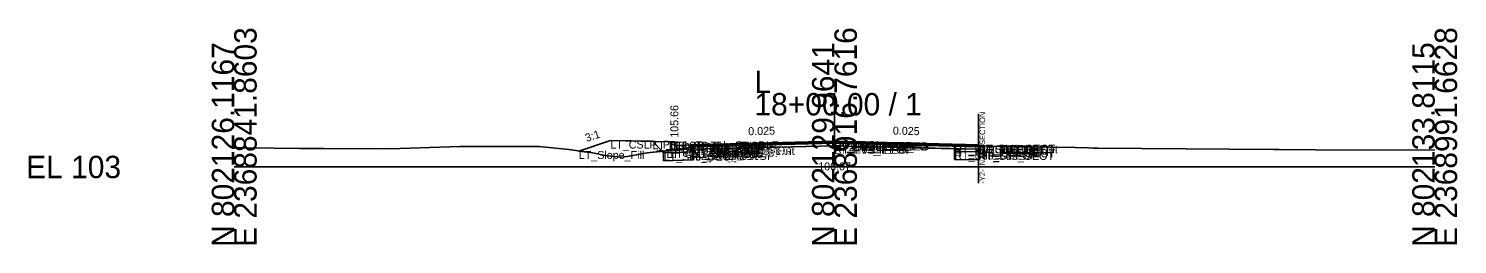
# Model space of a CAD drawing. Extents: x -26 to 8153, y -10 to 9520.
# Drawn here: x -25.7 to 152.8, y 8990.3 to 9017.3 of the extents above; entities that cross this region are included whole.
import ezdxf

# ---------------------------------------------------------------- set-up
doc = ezdxf.new("R2010")
doc.units = 0
for name, color, linetype in [('Exist CMT Pavement', 7, 'Continuous'), ('Exist Cross Section Cell', 7, 'Continuous'), ('Exist XS Center Line Elevation Label', 7, 'Continuous'), ('Exist XS Ground Line', 7, 'Continuous'), ('Prop CMT Conc Surface', 7, 'Continuous'), ('Prop CMT Concrete Structures', 7, 'Continuous'), ('Prop CMT Pvmt Course 1', 7, 'Continuous'), ('Prop CMT Pvmt Course 1 CG', 7, 'Continuous'), ('Prop CMT Pvmt Course 1 Wedge', 7, 'Continuous'), ('Prop CMT Pvmt Course 2', 7, 'Continuous'), ('Prop CMT Pvmt Course 2 Wedge', 7, 'Continuous'), ('Prop CMT Pvmt Course 3', 7, 'Continuous'), ('Prop CMT Pvmt Course 3 Wedge', 7, 'Continuous'), ('Prop CMT Pvmt Surface', 7, 'Continuous'), ('Prop CMT Pvmt Wedge Surface 1', 7, 'Continuous'), ('Prop CMT Pvmt Wedge Surface 2', 7, 'Continuous'), ('Prop CMT Pvmt Wedge Surface 3', 7, 'Continuous'), ('Prop CMT Shallow Undercut', 7, 'Continuous'), ('Prop CMT Shallow Undercut Boundary', 7, 'Continuous'), ('Prop CMT Shear Line', 7, 'Continuous'), ('Prop CMT Slope Grass', 7, 'Continuous'), ('Prop CMT Subgrade Earthwork', 7, 'Continuous'), ('Prop XS Earthwork Shape', 7, 'Continuous'), ('Prop XS Hydro Elevations', 7, 'Continuous'), ('Prop XS SE Text', 7, 'Continuous'), ('Prop XS Side Slope Text', 7, 'Continuous'), ('Prop XS Subgrade Earthwork', 7, 'Continuous'), ('Scratch_Level_2', 7, 'Continuous'), ('Scratch_Level_6', 7, 'Continuous')]:
    doc.layers.add(name, color=color, linetype=linetype)

msp = doc.modelspace()

# ---------------------------------------------------------------- linework, layer by layer
at = {"layer": 'Exist CMT Pavement'}
for p, q in [((57.3, 9002.52), (64.62, 9002.69)), ((64.62, 9002.69), (75.29, 9003.08)), ((75.29, 9003.08), (90.21, 9002.71))]:
    msp.add_line(p, q, dxfattribs=at)
at = {"layer": 'Exist Cross Section Cell'}
for p, q in [((75, 9000), (75, 9009.25)), ((0, 9000), (75, 9000)), ((75, 9000), (150, 9000))]:
    msp.add_line(p, q, dxfattribs=at)
at = {"layer": 'Exist XS Ground Line'}
for p, q in [((0, 9002.4), (1.66, 9002.39)), ((1.66, 9002.39), (8.18, 9002.33)), ((8.18, 9002.33), (11.19, 9002.33)), ((11.19, 9002.33), (18.19, 9002.27)), ((18.19, 9002.27), (20.71, 9002.31)), ((20.71, 9002.31), (28.2, 9002.57)), ((28.2, 9002.57), (30.72, 9002.56)), ((30.72, 9002.56), (38.1, 9002.55)), ((38.1, 9002.55), (41.83, 9002.17)), ((41.83, 9002.17), (44.77, 9001.75)), ((44.77, 9001.75), (46.62, 9001.4)), ((49.37, 9001.34), (51.59, 9001.75)), ((51.59, 9001.75), (54.12, 9002.03)), ((54.12, 9002.03), (57.3, 9002.52)), ((57.3, 9002.52), (64.62, 9002.69)), ((64.62, 9002.69), (75.29, 9003.08)), ((75.29, 9003.08), (90.21, 9002.71)), ((90.21, 9002.71), (97.78, 9002.51)), ((97.78, 9002.51), (102, 9002.46)), ((102, 9002.46), (105.06, 9002.43)), ((105.06, 9002.43), (106.74, 9002.38)), ((106.74, 9002.38), (107.32, 9002.37)), ((107.32, 9002.37), (107.91, 9002.36)), ((107.91, 9002.36), (129.88, 9002.19)), ((129.88, 9002.19), (130.59, 9002.19)), ((130.59, 9002.19), (135.09, 9002.16)), ((135.09, 9002.16), (150, 9002.11)), ((46.62, 9001.4), (48.44, 9001.21)), ((48.44, 9001.21), (49.37, 9001.34))]:
    msp.add_line(p, q, dxfattribs=at)
at = {"layer": 'Prop CMT Conc Surface'}
for points in [[(55, 9002.66), (55, 9003.16), (54.5, 9003.16)], [(57, 9002.79), (55, 9002.66)]]:
    msp.add_lwpolyline(points, dxfattribs=at)
at = {"layer": 'Prop CMT Concrete Structures'}
for points in [[(57, 9002.79), (55, 9002.66), (55, 9003.16), (54.5, 9003.16)], [(54.5, 9003.16), (54.5, 9002.15), (57, 9002.21)], [(57, 9002.21), (57, 9002.79)]]:
    msp.add_lwpolyline(points, dxfattribs=at)
at = {"layer": 'Prop CMT Pvmt Course 1'}
for points in [[(75, 9003.24), (57, 9002.79)], [(57, 9002.79), (57, 9002.54)], [(57, 9002.54), (57.3, 9002.55)], [(57.3, 9002.67), (75, 9003.12)], [(57.3, 9002.55), (57.3, 9002.67)], [(75, 9002.99), (75, 9003.24)], [(75, 9003.24), (93, 9002.79)], [(75, 9002.99), (75, 9003.24)], [(75, 9003.12), (75, 9002.99), (75, 9002.99)], [(89.98, 9002.74), (75, 9003.12)], [(75, 9003.12), (75, 9002.99), (75, 9002.99)], [(89.98, 9002.62), (89.98, 9002.74)], [(93, 9002.54), (89.98, 9002.62)], [(93, 9002.79), (93, 9002.54)]]:
    msp.add_lwpolyline(points, dxfattribs=at)
at = {"layer": 'Prop CMT Pvmt Course 1 CG'}
for points in [[(57, 9002.21), (54, 9002.13), (53.66, 9001.79)], [(53.66, 9001.79), (57, 9001.88)], [(57, 9001.88), (57, 9002.21)]]:
    msp.add_lwpolyline(points, dxfattribs=at)
at = {"layer": 'Prop CMT Pvmt Course 1 Wedge'}
for points in [[(75, 9003.12), (57.3, 9002.67)], [(75, 9003.12), (89.98, 9002.74)]]:
    msp.add_lwpolyline(points, dxfattribs=at)
at = {"layer": 'Prop CMT Pvmt Course 2'}
for points in [[(57.3, 9002.55), (57, 9002.54)], [(57, 9002.54), (57, 9002.21)], [(57, 9002.21), (57.3, 9002.22)], [(57.3, 9002.22), (57.3, 9002.55)], [(89.98, 9002.29), (89.98, 9002.62)], [(89.98, 9002.62), (93, 9002.54)], [(93, 9002.21), (89.98, 9002.29)], [(93, 9002.54), (93, 9002.21)]]:
    msp.add_lwpolyline(points, dxfattribs=at)
at = {"layer": 'Prop CMT Pvmt Course 2 Wedge'}
for points in [[(75, 9002.99), (57.3, 9002.55)], [(75, 9002.99), (89.98, 9002.62)]]:
    msp.add_lwpolyline(points, dxfattribs=at)
at = {"layer": 'Prop CMT Pvmt Course 3'}
for points in [[(57.3, 9002.22), (57, 9002.21)], [(57, 9002.21), (57, 9001.88)], [(57, 9001.88), (57.3, 9001.89)], [(57.3, 9001.89), (57.3, 9002.22)], [(89.98, 9002.29), (93, 9002.21)], [(89.98, 9001.95), (89.98, 9002.29)], [(93, 9001.88), (89.98, 9001.95)], [(93, 9002.21), (93, 9001.88)]]:
    msp.add_lwpolyline(points, dxfattribs=at)
at = {"layer": 'Prop CMT Pvmt Course 3 Wedge'}
for points in [[(75, 9002.66), (57.3, 9002.22)], [(75, 9002.66), (89.98, 9002.29)]]:
    msp.add_lwpolyline(points, dxfattribs=at)
at = {"layer": 'Prop CMT Pvmt Surface'}
for points in [[(75, 9003.24), (57, 9002.79)], [(75, 9003.24), (93, 9002.79), (93, 9002.63)]]:
    msp.add_lwpolyline(points, dxfattribs=at)
at = {"layer": 'Prop CMT Pvmt Wedge Surface 1'}
for points in [[(57, 9002.54), (57, 9002.79)], [(57.3, 9002.55), (57, 9002.54)], [(75, 9003.12), (57.3, 9002.67)], [(57.3, 9002.67), (57.3, 9002.55)], [(75, 9003.12), (89.98, 9002.74)], [(89.98, 9002.74), (89.98, 9002.62)], [(89.98, 9002.62), (93, 9002.54)], [(93, 9002.54), (93, 9002.79)]]:
    msp.add_lwpolyline(points, dxfattribs=at)
at = {"layer": 'Prop CMT Pvmt Wedge Surface 2'}
for points in [[(75, 9002.99), (57, 9002.54)], [(57, 9002.54), (57, 9002.79)], [(75, 9002.99), (93, 9002.54)], [(93, 9002.54), (93, 9002.79)]]:
    msp.add_lwpolyline(points, dxfattribs=at)
at = {"layer": 'Prop CMT Pvmt Wedge Surface 3'}
for points in [[(57, 9002.21), (57, 9002.79)], [(75, 9002.66), (57, 9002.21)], [(75, 9002.66), (93, 9002.21)], [(93, 9002.21), (93, 9002.79)]]:
    msp.add_lwpolyline(points, dxfattribs=at)
at = {"layer": 'Prop CMT Shallow Undercut'}
for p, q in [((57.3, 9001.89), (53.66, 9001.79)), ((53.66, 9001.79), (53.66, 9000.79)), ((57.3, 9000.89), (57.3, 9001.89)), ((93, 9001.88), (89.98, 9001.95)), ((89.98, 9001.95), (89.98, 9000.95)), ((93, 9000.88), (93, 9001.88)), ((53.66, 9000.79), (57.3, 9000.89)), ((89.98, 9000.95), (93, 9000.88))]:
    msp.add_line(p, q, dxfattribs=at)
at = {"layer": 'Prop CMT Shallow Undercut Boundary'}
for p, q in [((53.66, 9001.79), (57.3, 9001.89)), ((53.66, 9001.79), (53.66, 9000.79)), ((57.3, 9001.89), (57.3, 9000.89)), ((89.98, 9001.95), (89.98, 9000.95)), ((89.98, 9001.95), (93, 9001.88)), ((93, 9001.88), (93, 9000.88)), ((57.3, 9000.89), (53.66, 9000.79)), ((89.98, 9000.95), (93, 9000.88))]:
    msp.add_line(p, q, dxfattribs=at)
at = {"layer": 'Prop CMT Shear Line'}
msp.add_line((93, 8997.97), (93, 9006.63), dxfattribs=at)
at = {"layer": 'Prop CMT Slope Grass'}
msp.add_lwpolyline([(54.5, 9003.16), (47, 9003.31), (43.06, 9002)], dxfattribs=at)
at = {"layer": 'Prop CMT Subgrade Earthwork'}
for points in [[(57, 9001.88), (53.66, 9001.79), (52.25, 9003.21)], [(57.3, 9001.89), (57, 9001.88)], [(57.3, 9001.89), (57.31, 9002.52)], [(89.98, 9001.95), (89.98, 9002.71)], [(89.98, 9001.95), (93, 9001.88)]]:
    msp.add_lwpolyline(points, dxfattribs=at)
at = {"layer": 'Prop XS Earthwork Shape'}
for points in [[(47, 9003.31), (43.06, 9002), (44.77, 9001.75), (46.62, 9001.4), (48.44, 9001.21), (49.37, 9001.34), (51.59, 9001.75), (53.49, 9001.96), (52.25, 9003.21)], [(57, 9001.88), (53.66, 9001.79), (53.49, 9001.96), (54.12, 9002.03), (57.3, 9002.52), (57.31, 9002.52), (57.3, 9001.89)], [(57, 9001.88), (53.66, 9001.79), (53.66, 9000.79), (57.3, 9000.89), (57.3, 9001.89)], [(89.98, 9000.95), (93, 9000.88), (93, 9001.88), (89.98, 9001.95)]]:
    msp.add_lwpolyline(points, close=True, dxfattribs=at)
at = {"layer": 'Prop XS Subgrade Earthwork'}
for p, q in [((53.66, 9001.79), (57.3, 9001.89)), ((89.98, 9001.95), (93, 9001.88))]:
    msp.add_line(p, q, dxfattribs=at)
at = {"layer": 'Scratch_Level_6'}
for p, q in [((57.3, 9001.89), (53.66, 9001.79)), ((53.66, 9001.79), (53.66, 9000.79)), ((57.3, 9000.89), (57.3, 9001.89)), ((93, 9001.88), (89.98, 9001.95)), ((89.98, 9001.95), (89.98, 9000.95)), ((93, 9000.88), (93, 9001.88)), ((53.66, 9000.79), (57.3, 9000.89)), ((89.98, 9000.95), (93, 9000.88))]:
    msp.add_line(p, q, dxfattribs=at)

# ---------------------------------------------------------------- texts
at = {"layer": 'Exist Cross Section Cell'}
for s, p in [('E 2368841.8603', (2.8, 8990)), ('E 2368916.7616', (77.8, 8990)), ('E 2368991.6628', (152.8, 8990)), ('N 802126.1167', (0, 8990)), ('N 802129.9641', (75, 8990)), ('N 802133.8115', (150, 8990))]:
    msp.add_text(s, height=2.8, rotation=90, dxfattribs=at).set_placement(p)
for s, p in [('L', (65, 9009.25)), ('18+00.00 / 1', (65, 9006.45)), ('EL 103', (-26, 8998.6))]:
    msp.add_text(s, height=2.8, dxfattribs=at).set_placement(p)
at = {"layer": 'Exist XS Center Line Elevation Label'}
msp.add_text('106.07', height=1, dxfattribs=at).set_placement((72.97, 8999.57))
at = {"layer": 'Prop CMT Shear Line'}
msp.add_text('-Y2- INTERSECTION', height=0.7, rotation=90, dxfattribs=at).set_placement((93.83, 8997.92))
at = {"layer": 'Prop XS Hydro Elevations'}
msp.add_text('105.66', height=1, rotation=90, dxfattribs=at).set_placement((55.5, 9003.66))
at = {"layer": 'Prop XS SE Text'}
for rotation, p in [(1.4321, (64.24, 9003.97)), (358.5679, (82.29, 9004.06))]:
    msp.add_text('0.025', height=1, rotation=rotation, dxfattribs=at).set_placement(p)
at = {"layer": 'Prop XS Side Slope Text'}
msp.add_text('3:1', height=1, rotation=18.4349, dxfattribs=at).set_placement((44.04, 9003.12))
at = {"layer": 'Scratch_Level_2'}
for s, p in [('LT_Slope_Fill', (43.06, 9001)), ('LT_CSLP_Pnt', (47, 9002.31)), ('LT_Sub_Trench_Out_DLT', (52.25, 9002.21)), ('LT_Sub_OEOP', (53.66, 9000.79)), ('LT_CG1_Shelf_Out', (54, 9001.13)), ('LT_CG_Top_BOC', (54.5, 9002.16)), ('LT_CG_Bot_BOC', (54.5, 9001.15)), ('LT_CG_Top_Face', (55, 9002.16)), ('LT_CG_Top_Gut', (55, 9001.66)), ('LT_PV1_OEOT', (57, 9001.79)), ('LT_PV2_OEOT', (57, 9001.54)), ('LT_PV3_OEOT', (57, 9001.21)), ('LT_CG_Bot_IE', (57, 9001.21)), ('LT_Sub_OEOT', (57, 9000.88)), ('LT_PV1_OEEOP', (57.3, 9001.67)), ('LT_PV2_OEEOP', (57.3, 9001.55)), ('LT_PV_OEEOP_EG', (57.3, 9001.52)), ('LT_PV3_OEEOP', (57.3, 9001.22)), ('LT_Sub_OEEOP', (57.3, 9000.89)), ('LT_PV_Sub_Tie_Out', (57.31, 9001.52)), ('PV1_PGL', (75, 9002.24)), ('RT_PV1_IEEOP', (75, 9002.12)), ('LT_PV1_IEEOP', (75, 9002.12)), ('RT_PV_IEEOP_EG', (75, 9002.07)), ('LT_PV_IEEOP_EG', (75, 9002.07)), ('RT_PV2_IEEOP', (75, 9001.99)), ('LT_PV2_IEEOP', (75, 9001.99)), ('PV2_PGL', (75, 9001.99)), ('RT_PV3_IEEOP', (75, 9001.66)), ('LT_PV3_IEEOP', (75, 9001.66)), ('RT_PV_Sub_Tie_Out', (89.97, 9001.71)), ('RT_PV1_OEEOP', (89.98, 9001.74)), ('RT_PV_OEEOP_EG', (89.98, 9001.71)), ('RT_PV2_OEEOP', (89.98, 9001.62)), ('RT_PV3_OEEOP', (89.98, 9001.29)), ('RT_Sub_OEEOP', (89.98, 9000.95)), ('RT_PV1_OEOT', (93, 9001.79)), ('RT_PV2_OEOT', (93, 9001.54)), ('RT_PV3_OEOT', (93, 9001.21)), ('RT_Sub_OEOT', (93, 9000.88))]:
    msp.add_text(s, height=1, dxfattribs=at).set_placement(p)

doc.saveas('drawing.dxf')
